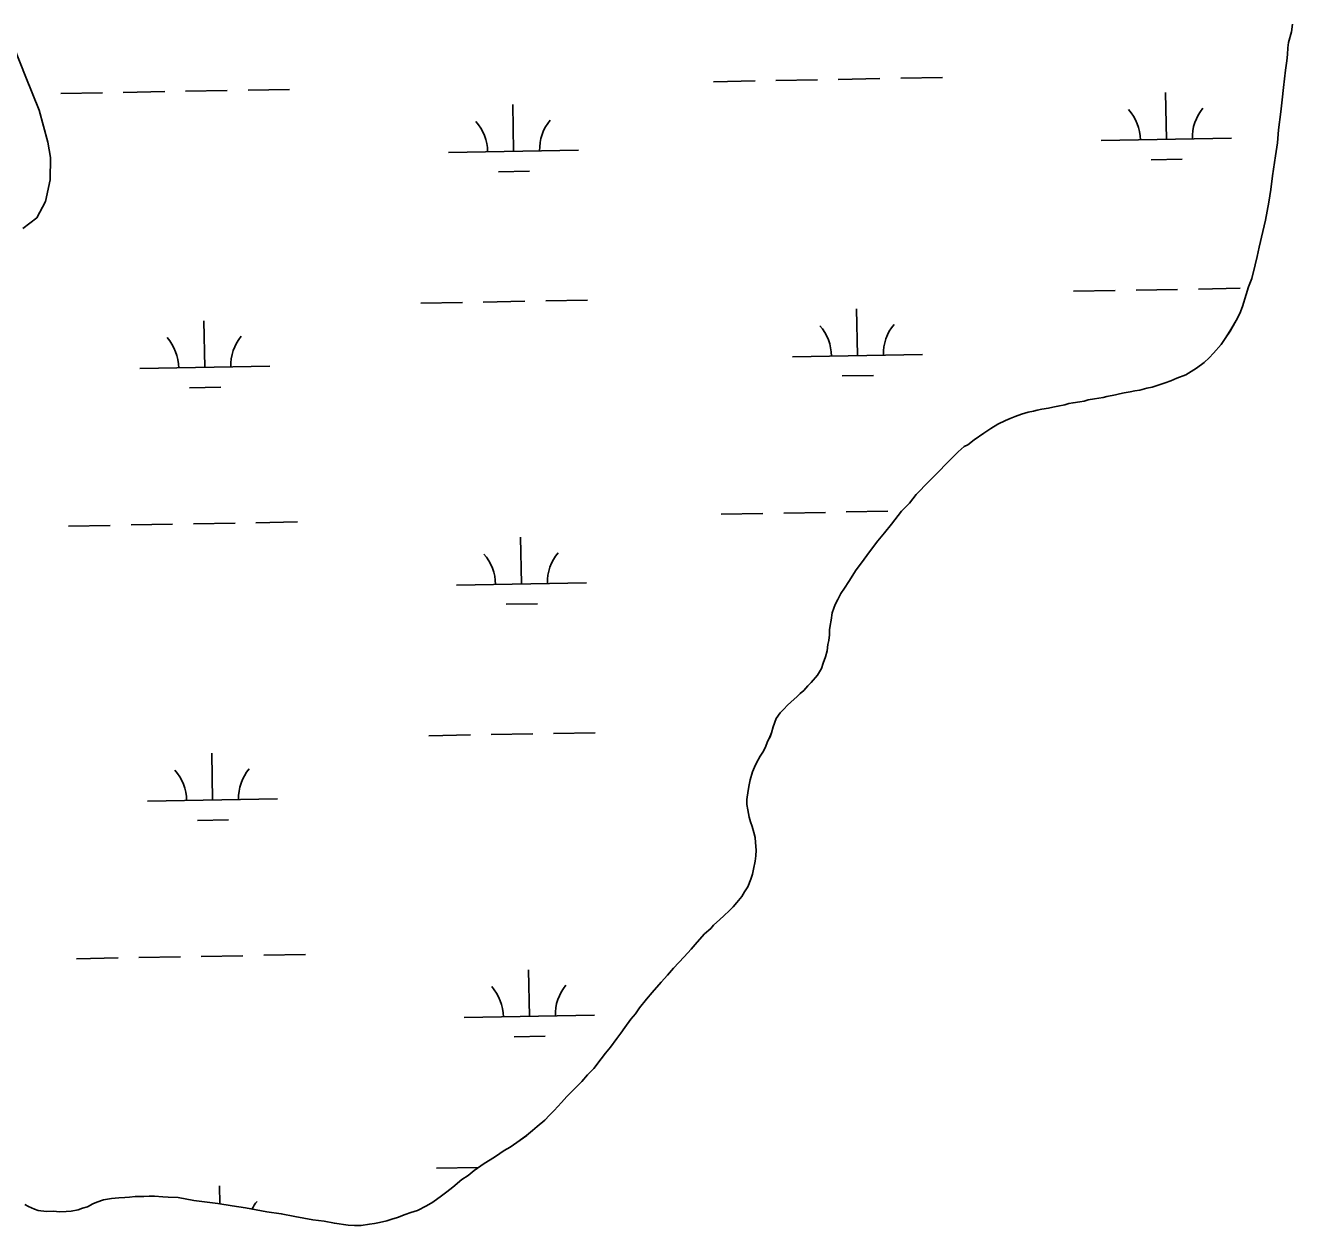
# Model space of a CAD drawing. Extents: x 3957609 to 3995875, y 234277 to 260273.
# Drawn here: x 3965192 to 3966166, y 241788 to 242711 of the extents above; entities that cross this region are included whole.
import ezdxf

# ---------------------------------------------------------------- set-up
doc = ezdxf.new("R2010")
doc.units = 0
doc.layers.add('V-TOPO-SHOR', color=7, linetype='Continuous')
doc.layers.add('V-WETL-SWMP', color=7, linetype='Continuous')

msp = doc.modelspace()

# ---------------------------------------------------------------- linework, layer by layer
at = {"layer": 'V-TOPO-SHOR'}
for points in [[(3965913.618, 242387.662), (3965916.463, 242388.948), (3965921.187, 242392.779), (3965928.757, 242397.897), (3965934.117, 242401.416), (3965939.48, 242404.619), (3965945.481, 242407.509), (3965948.954, 242409.116), (3965952.743, 242410.724), (3965957.802, 242412.342), (3965962.858, 242413.96), (3965966.973, 242414.619), (3965969.815, 242415.588), (3965973.297, 242416.245), (3965978.359, 242416.911), (3965981.839, 242417.886), (3965985.634, 242418.543), (3965991.012, 242419.53), (3965994.174, 242420.501), (3965997.336, 242421.155), (3966002.401, 242421.822), (3966005.88, 242422.48), (3966009.043, 242423.45), (3966013.788, 242424.114), (3966020.434, 242425.109), (3966023.278, 242426.078), (3966029.922, 242427.389), (3966033.084, 242428.044), (3966036.564, 242428.699), (3966041.309, 242429.68), (3966044.788, 242430.338), (3966048.585, 242430.995), (3966053.961, 242432.298), (3966058.074, 242433.277), (3966061.865, 242434.569), (3966068.189, 242436.51), (3966072.613, 242438.122), (3966077.032, 242440.053), (3966083.985, 242442.632), (3966088.085, 242445.194), (3966092.185, 242447.754), (3966098.176, 242452.229), (3966101.952, 242455.737), (3966105.413, 242459.245), (3966111.072, 242465.934), (3966114.207, 242470.706), (3966117.974, 242476.115), (3966122.67, 242484.382), (3966125.486, 242489.785), (3966127.667, 242495.184), (3966130.456, 242504.387), (3966132.318, 242510.419), (3966134.808, 242516.77), (3966137.274, 242527.239), (3966138.816, 242533.586), (3966140.35, 242540.881), (3966143.123, 242552.935), (3966145.284, 242561.502), (3966147.725, 242575.455), (3966149.245, 242585.283), (3966150.758, 242595.747), (3966152.876, 242610.963), (3966154.393, 242621.111), (3966155.278, 242630.935), (3966157.086, 242644.884), (3966157.975, 242654.076), (3966159.179, 242663.587), (3966160.677, 242676.901), (3966161.578, 242684.191), (3966162.18, 242688.947), (3966162.464, 242694.016), (3966163.071, 242698.138), (3966165.233, 242706.388), (3966166.143, 242712.413)], [(3965182.873, 242694.786), (3965192.214, 242671.566), (3965202.358, 242646.291), (3965209.174, 242621.629), (3965211.152, 242609.763), (3965210.947, 242592.656), (3965207.414, 242576.004), (3965200.529, 242563.445), (3965189.972, 242555.299)], [(3965619.73, 241899.193), (3965624.131, 241904.291), (3965628.85, 241909.39), (3965634.502, 241916.712), (3965637.957, 241921.17), (3965641.73, 241925.629), (3965646.436, 241932.311), (3965649.576, 241936.45), (3965652.713, 241940.907), (3965657.424, 241947.272), (3965660.881, 241951.413), (3965664.018, 241955.867), (3965669.359, 241962.554), (3965673.76, 241967.652), (3965680.677, 241975.616), (3965685.391, 241981.031), (3965690.108, 241986.448), (3965698.285, 241995.054), (3965703.63, 242001.108), (3965708.345, 242006.523), (3965714.006, 242012.896), (3965718.73, 242017.043), (3965720.93, 242019.593), (3965725.655, 242023.742), (3965728.802, 242026.613), (3965733.21, 242030.761), (3965736.04, 242033.63), (3965738.87, 242036.817), (3965742.641, 242041.593), (3965744.834, 242045.091), (3965747.343, 242048.908), (3965749.52, 242054.941), (3965750.763, 242058.751), (3965751.689, 242062.558), (3965752.916, 242068.583), (3965753.522, 242072.706), (3965753.809, 242077.142), (3965753.137, 242083.155), (3965752.795, 242086.954), (3965751.82, 242090.749), (3965750.519, 242095.492), (3965749.229, 242098.967), (3965748.256, 242102.445), (3965747.269, 242108.14), (3965746.61, 242112.253), (3965746.583, 242116.054), (3965747.488, 242123.029), (3965748.41, 242127.469), (3965749.016, 242131.274), (3965750.878, 242137.306), (3965752.436, 242141.115), (3965753.999, 242144.294), (3965756.817, 242149.381), (3965758.695, 242152.559), (3965760.575, 242155.74), (3965762.756, 242161.138), (3965764.321, 242164.317), (3965765.566, 242167.493), (3965766.803, 242171.935), (3965768.978, 242178.284), (3965772.118, 242182.741), (3965775.263, 242185.927), (3965777.465, 242188.477), (3965780.613, 242191.348), (3965785.022, 242195.178), (3965787.539, 242197.73), (3965790.376, 242199.964), (3965793.519, 242203.471), (3965796.036, 242206.02), (3965800.751, 242211.753), (3965803.884, 242216.842), (3965805.123, 242220.969), (3965806.993, 242225.732), (3965808.228, 242230.492), (3965808.83, 242235.245), (3965809.442, 242238.418), (3965810.047, 242242.856), (3965810.022, 242246.657), (3965810.634, 242249.829), (3965811.241, 242253.95), (3965812.154, 242259.657), (3965813.397, 242263.149), (3965814.329, 242266.006), (3965816.52, 242269.824), (3965818.708, 242274.587), (3965821.53, 242278.724), (3965824.981, 242283.816), (3965830.625, 242292.722), (3965835.333, 242299.088), (3965840.042, 242305.455), (3965847.265, 242315.005), (3965852.293, 242321.054), (3965857.634, 242327.741), (3965865.486, 242337.93), (3965871.462, 242343.988), (3965876.803, 242350.675), (3965886.558, 242360.558), (3965893.48, 242367.573), (3965900.4, 242374.905), (3965908.895, 242383.512), (3965913.618, 242387.662)], [(3965191.475, 241804.827), (3965194.336, 241803.263), (3965198.784, 241801.075), (3965201.641, 241800.144), (3965207.982, 241799.234), (3965213.681, 241799.589), (3965217.804, 241798.982), (3965223.186, 241799.335), (3965226.983, 241799.677), (3965232.361, 241800.664), (3965235.839, 241801.952), (3965239.634, 241802.929), (3965243.736, 241805.171), (3965246.896, 241806.46), (3965251.95, 241808.395), (3965257.961, 241809.384), (3965263.661, 241809.738), (3965268.41, 241810.087), (3965271.892, 241810.427), (3965276.323, 241810.773), (3965282.975, 241810.816), (3965287.092, 241811.16), (3965291.208, 241811.186), (3965297.547, 241810.595), (3965301.667, 241810.306), (3965309.272, 241810.04), (3965321.32, 241807.901), (3965339.709, 241805.489), (3965350.807, 241803.66), (3965360.953, 241802.144), (3965377.443, 241799.087), (3965388.542, 241797.575), (3965399.007, 241795.427), (3965412.962, 241792.986), (3965421.521, 241791.775), (3965429.45, 241790.244), (3965439.912, 241788.728), (3965444.982, 241788.445), (3965450.049, 241788.478), (3965456.38, 241789.471), (3965460.174, 241790.129), (3965463.971, 241790.788), (3965469.665, 241792.093), (3965473.458, 241793.383), (3965477.884, 241794.682), (3965483.886, 241796.936), (3965488.31, 241798.55), (3965493.368, 241800.168), (3965500.313, 241803.699), (3965505.044, 241806.58), (3965511.665, 241811.375), (3965515.761, 241814.57), (3965520.49, 241818.084), (3965527.421, 241823.833), (3965532.151, 241827.03), (3965536.876, 241830.864), (3965544.444, 241836.297), (3965549.174, 241839.178), (3965553.277, 241841.741), (3965559.898, 241846.217), (3965564.633, 241848.784), (3965569.677, 241852.3), (3965577.242, 241857.735), (3965581.654, 241861.565), (3965585.432, 241864.758), (3965591.101, 241869.546), (3965594.878, 241873.374), (3965598.339, 241876.88), (3965603.999, 241883.251), (3965608.087, 241887.714), (3965612.492, 241892.179), (3965619.73, 241899.193)]]:
    msp.add_lwpolyline(points, dxfattribs=at)
at = {"layer": 'V-WETL-SWMP'}
for p, q in [((3965720.855, 242668.07), (3965752.85, 242668.652)), ((3965768.847, 242668.943), (3965800.842, 242669.525)), ((3965816.839, 242669.815), (3965848.834, 242670.397)), ((3965864.831, 242670.688), (3965896.826, 242671.27)), ((3965219.03, 242658.945), (3965251.025, 242659.527)), ((3965267.022, 242659.818), (3965299.017, 242660.4)), ((3965315.014, 242660.691), (3965347.009, 242661.272)), ((3965363.006, 242661.563), (3965395.001, 242662.145)), ((3966069.036, 242623.651), (3966068.382, 242659.645)), ((3965567.211, 242614.526), (3965566.557, 242650.52)), ((3966019.044, 242622.742), (3966119.028, 242624.56)), ((3965517.219, 242613.617), (3965617.203, 242615.435)), ((3966057.319, 242608.004), (3966081.315, 242608.44)), ((3965555.494, 242598.879), (3965579.49, 242599.316)), ((3966093.723, 242508.649), (3966125.718, 242509.23)), ((3965543.906, 242498.651), (3965575.9, 242499.233)), ((3965591.898, 242499.524), (3965623.893, 242500.106)), ((3965997.739, 242506.903), (3966029.733, 242507.485)), ((3966045.731, 242507.776), (3966077.726, 242508.358)), ((3965495.914, 242497.779), (3965527.908, 242498.36)), ((3965831.546, 242457.444), (3965830.892, 242493.438)), ((3965329.721, 242448.319), (3965329.067, 242484.313)), ((3965781.555, 242456.535), (3965881.538, 242458.353)), ((3965279.73, 242447.41), (3965379.713, 242449.228)), ((3965819.829, 242441.797), (3965843.825, 242442.233)), ((3965318.004, 242432.672), (3965342, 242433.109)), ((3965726.903, 242335.45), (3965758.898, 242336.032)), ((3965774.895, 242336.323), (3965806.89, 242336.905)), ((3965822.887, 242337.195), (3965854.882, 242337.777)), ((3965225.078, 242326.325), (3965257.073, 242326.907)), ((3965273.07, 242327.198), (3965305.065, 242327.78)), ((3965321.062, 242328.071), (3965353.057, 242328.652)), ((3965369.054, 242328.943), (3965401.049, 242329.525)), ((3965573.259, 242281.906), (3965572.605, 242317.9)), ((3965523.267, 242280.997), (3965623.251, 242282.815)), ((3965561.542, 242266.259), (3965585.538, 242266.696)), ((3965501.962, 242165.159), (3965533.956, 242165.74)), ((3965549.954, 242166.031), (3965581.949, 242166.613)), ((3965597.946, 242166.904), (3965629.941, 242167.486)), ((3965335.769, 242115.699), (3965335.115, 242151.693)), ((3965285.778, 242114.79), (3965385.761, 242116.608)), ((3965324.052, 242100.052), (3965348.048, 242100.489)), ((3965231.126, 241993.705), (3965263.121, 241994.287)), ((3965279.118, 241994.578), (3965311.113, 241995.16)), ((3965327.11, 241995.451), (3965359.105, 241996.032)), ((3965375.102, 241996.323), (3965407.097, 241996.905)), ((3965579.307, 241949.286), (3965578.653, 241985.28)), ((3965529.315, 241948.377), (3965629.299, 241950.195)), ((3965567.59, 241933.639), (3965591.586, 241934.076)), ((3965508.01, 241832.539), (3965540.005, 241833.12)), ((3965341.415, 241805.208), (3965341.163, 241819.073))]:
    msp.add_line(p, q, dxfattribs=at)
for points in [[(3966166.143, 242712.412), (3966165.233, 242706.388), (3966163.07, 242698.138), (3966162.464, 242694.016), (3966162.18, 242688.946), (3966161.578, 242684.191), (3966160.676, 242676.9), (3966159.18, 242663.586), (3966157.976, 242654.076), (3966157.086, 242644.884), (3966155.278, 242630.935), (3966154.393, 242621.11), (3966152.876, 242610.964), (3966150.759, 242595.746), (3966149.244, 242585.284), (3966147.725, 242575.454), (3966145.283, 242561.501), (3966143.123, 242552.935), (3966140.351, 242540.88), (3966138.816, 242533.585), (3966137.274, 242527.239), (3966134.809, 242516.77), (3966132.317, 242510.419), (3966130.456, 242504.388), (3966127.666, 242495.184), (3966125.485, 242489.785), (3966122.67, 242484.382), (3966117.973, 242476.115), (3966114.208, 242470.706), (3966111.071, 242465.934), (3966105.414, 242459.245), (3966101.953, 242455.738), (3966098.175, 242452.228), (3966092.186, 242447.754), (3966088.086, 242445.193), (3966083.985, 242442.632), (3966077.033, 242440.053), (3966072.612, 242438.123), (3966068.188, 242436.51), (3966061.865, 242434.568), (3966058.073, 242433.276), (3966053.962, 242432.298), (3966048.586, 242430.996), (3966044.789, 242430.337), (3966041.309, 242429.681), (3966036.564, 242428.699), (3966033.084, 242428.043), (3966029.921, 242427.388), (3966023.278, 242426.078), (3966020.434, 242425.109), (3966013.788, 242424.114), (3966009.042, 242423.45), (3966005.881, 242422.479), (3966002.401, 242421.822), (3965997.337, 242421.155), (3965994.174, 242420.501), (3965991.013, 242419.53), (3965985.634, 242418.544), (3965981.838, 242417.885), (3965978.36, 242416.912), (3965973.296, 242416.245), (3965969.816, 242415.589), (3965966.972, 242414.62), (3965962.859, 242413.959), (3965957.801, 242412.342), (3965952.744, 242410.725), (3965948.954, 242409.116), (3965945.48, 242407.509), (3965939.481, 242404.619), (3965934.117, 242401.416), (3965928.756, 242397.897), (3965921.188, 242392.779), (3965916.462, 242388.947), (3965913.619, 242387.661)], [(3965189.972, 242555.298), (3965200.529, 242563.446), (3965207.415, 242576.003), (3965210.948, 242592.657), (3965211.152, 242609.763), (3965209.173, 242621.629), (3965202.358, 242646.291), (3965192.214, 242671.566), (3965182.874, 242694.786)], [(3965913.619, 242387.661), (3965908.895, 242383.512), (3965900.4, 242374.904), (3965893.48, 242367.573), (3965886.558, 242360.558), (3965876.804, 242350.675), (3965871.463, 242343.988), (3965865.485, 242337.93), (3965857.633, 242327.742), (3965852.293, 242321.055), (3965847.264, 242315.004), (3965840.042, 242305.454), (3965835.333, 242299.088), (3965830.624, 242292.722), (3965824.981, 242283.815), (3965821.53, 242278.725), (3965818.707, 242274.588), (3965816.521, 242269.823), (3965814.329, 242266.007), (3965813.398, 242263.15), (3965812.154, 242259.658), (3965811.241, 242253.95), (3965810.635, 242249.829), (3965810.022, 242246.657), (3965810.047, 242242.856), (3965809.443, 242238.418), (3965808.831, 242235.246), (3965808.228, 242230.491), (3965806.993, 242225.732), (3965805.124, 242220.968), (3965803.884, 242216.842), (3965800.75, 242211.753), (3965796.037, 242206.021), (3965793.519, 242203.47), (3965790.375, 242199.965), (3965787.539, 242197.729), (3965785.022, 242195.179), (3965780.613, 242191.348), (3965777.464, 242188.477), (3965775.264, 242185.928), (3965772.117, 242182.74), (3965768.979, 242178.285), (3965766.804, 242171.936), (3965765.566, 242167.493), (3965764.32, 242164.317), (3965762.757, 242161.139), (3965760.576, 242155.74), (3965758.696, 242152.56), (3965756.817, 242149.38), (3965753.999, 242144.294), (3965752.437, 242141.116), (3965750.878, 242137.305), (3965749.017, 242131.274), (3965748.409, 242127.469), (3965747.488, 242123.029), (3965746.584, 242116.054), (3965746.609, 242112.253), (3965747.269, 242108.14), (3965748.257, 242102.445), (3965749.23, 242098.967), (3965750.52, 242095.491), (3965751.819, 242090.749), (3965752.794, 242086.954), (3965753.136, 242083.155), (3965753.809, 242077.142), (3965753.522, 242072.705), (3965752.915, 242068.583), (3965751.688, 242062.557), (3965750.763, 242058.75), (3965749.521, 242054.941), (3965747.344, 242048.908), (3965744.835, 242045.091), (3965742.641, 242041.592), (3965738.871, 242036.816), (3965736.041, 242033.63), (3965733.21, 242030.76), (3965728.802, 242026.613), (3965725.654, 242023.742), (3965720.93, 242019.593), (3965718.73, 242017.044), (3965714.006, 242012.896), (3965708.346, 242006.523), (3965703.631, 242001.107), (3965698.286, 241995.054), (3965690.107, 241986.448), (3965685.392, 241981.032), (3965680.676, 241975.616), (3965673.76, 241967.651), (3965669.359, 241962.554), (3965664.019, 241955.867), (3965660.881, 241951.412), (3965657.424, 241947.272), (3965652.714, 241940.906), (3965649.576, 241936.45), (3965646.436, 241932.312), (3965641.729, 241925.629), (3965637.957, 241921.17), (3965634.503, 241916.712), (3965628.849, 241909.39), (3965624.132, 241904.291), (3965619.731, 241899.194)], [(3965619.731, 241899.194), (3965612.492, 241892.178), (3965608.087, 241887.714), (3965603.999, 241883.252), (3965598.339, 241876.88), (3965594.878, 241873.373), (3965591.102, 241869.547), (3965585.432, 241864.758), (3965581.653, 241861.566), (3965577.243, 241857.736), (3965569.677, 241852.301), (3965564.632, 241848.784), (3965559.898, 241846.218), (3965553.276, 241841.74), (3965549.175, 241839.179), (3965544.443, 241836.297), (3965536.877, 241830.863), (3965532.151, 241827.03), (3965527.421, 241823.832), (3965520.49, 241818.084), (3965515.762, 241814.569), (3965511.665, 241811.374), (3965505.045, 241806.58), (3965500.313, 241803.698), (3965493.368, 241800.168), (3965488.31, 241798.55), (3965483.886, 241796.937), (3965477.883, 241794.681), (3965473.457, 241793.384), (3965469.665, 241792.092), (3965463.972, 241790.788), (3965460.175, 241790.129), (3965456.379, 241789.471), (3965450.05, 241788.479), (3965444.982, 241788.445), (3965439.912, 241788.729), (3965429.45, 241790.243), (3965421.521, 241791.775), (3965412.961, 241792.985), (3965399.007, 241795.427), (3965388.541, 241797.575), (3965377.444, 241799.086), (3965360.953, 241802.145), (3965350.807, 241803.661), (3965339.709, 241805.489), (3965321.321, 241807.901), (3965309.271, 241810.039), (3965301.667, 241810.306), (3965297.547, 241810.595), (3965291.209, 241811.187), (3965287.091, 241811.16), (3965282.975, 241810.816), (3965276.324, 241810.772), (3965271.892, 241810.426), (3965268.41, 241810.086), (3965263.661, 241809.738), (3965257.962, 241809.384), (3965251.95, 241808.394), (3965246.895, 241806.46), (3965243.736, 241805.172), (3965239.633, 241802.928), (3965235.838, 241801.952), (3965232.362, 241800.663), (3965226.984, 241799.677), (3965223.186, 241799.335), (3965217.803, 241798.983), (3965213.681, 241799.589), (3965207.982, 241799.235), (3965201.641, 241800.143), (3965198.784, 241801.075), (3965194.335, 241803.262), (3965191.474, 241804.827)]]:
    msp.add_lwpolyline(points, dxfattribs=at)
for centre, start, end in [((3966013.794, 242623.121), 0.269879, 41.813537), ((3966124.261, 242625.13), 140.269876, 181.813534), ((3965511.969, 242613.996), 0.269879, 41.813537), ((3965622.436, 242616.005), 140.269876, 181.813534), ((3965776.304, 242456.914), 0.269879, 41.813537), ((3965886.772, 242458.923), 140.269876, 181.813534), ((3965274.479, 242447.789), 0.269879, 41.813537), ((3965384.947, 242449.798), 140.269876, 181.813534), ((3965518.017, 242281.376), 0.269879, 41.813537), ((3965628.484, 242283.385), 140.269876, 181.813534), ((3965280.527, 242115.169), 0.269879, 41.813537), ((3965390.995, 242117.178), 140.269876, 181.813534), ((3965634.532, 241950.765), 140.269876, 181.813534), ((3965524.065, 241948.756), 0.269879, 41.813537), ((3965397.043, 241784.558), 140.269876, 151.801911)]:
    msp.add_arc(centre, 35.246, start, end, dxfattribs=at)

doc.saveas('drawing.dxf')
